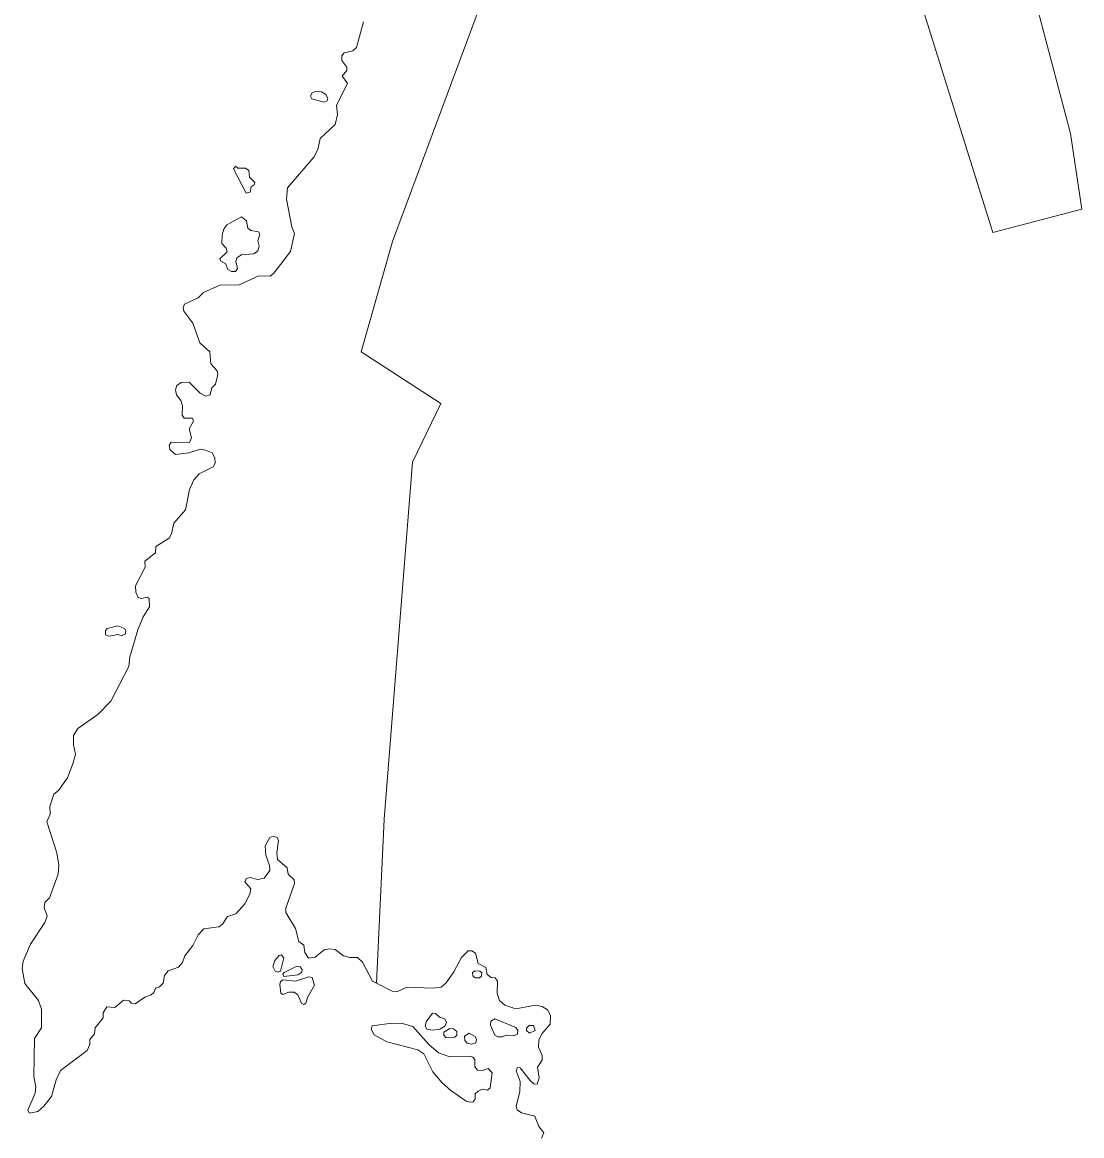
# Model space of a CAD drawing. Extents: x 369010 to 739155, y 6377141 to 6616555.
# Drawn here: x 526646 to 528885, y 6447924 to 6450277 of the extents above; entities that cross this region are included whole.
import ezdxf

# ---------------------------------------------------------------- set-up
doc = ezdxf.new("R2010")
doc.units = 0
doc.header["$LTSCALE"] = 40
doc.layers.add('1', color=7, linetype='Continuous', lineweight=13)

msp = doc.modelspace()

# ---------------------------------------------------------------- linework, layer by layer
at = {"layer": '1'}
for points in [[(527530.43, 6449471.53), (527362.28, 6449580.76), (527428.48, 6449813.63), (527668.79, 6450460.58), (527921.85, 6450457.6), (528512.04, 6450425.66), (528696.74, 6449833.16), (528884.92, 6449882.31), (528861.41, 6450042.02), (528554.9, 6451202.37), (528559.04, 6452454.24), (528601.74, 6452792.87)], [(528554.9, 6451202.37), (528861.41, 6450042.02), (528884.92, 6449882.31), (528696.74, 6449833.16), (528512.04, 6450425.66)], [(527668.79, 6450460.58), (527428.48, 6449813.63), (527362.28, 6449580.76), (527530.43, 6449471.53), (527470.68, 6449347.4), (527410.77, 6448593.37), (527394.55, 6448246.64), (527427.98, 6448229.75), (527439.07, 6448228.93), (527458.77, 6448238.36), (527513.88, 6448235.71), (527531.09, 6448238.36), (527541.69, 6448247.3), (527557.74, 6448270.3), (527573.96, 6448300.76), (527588.36, 6448315.15), (527595.97, 6448315.15), (527603.92, 6448309.53), (527609.38, 6448288.01), (527625.93, 6448279.57), (527628.24, 6448264.51), (527636.85, 6448258.39), (527645.13, 6448258.06), (527650.59, 6448250.61), (527649.93, 6448224.79), (527654.89, 6448209.73), (527665.65, 6448199.96), (527688.82, 6448192.52), (527730.53, 6448199.96), (527744.76, 6448197.15), (527756.18, 6448190.03), (527762.47, 6448177.95), (527761.31, 6448159.91), (527744.43, 6448139.89), (527737.81, 6448126.65)], [(527367.08, 6450278.2), (527352.35, 6450223.91), (527344.74, 6450217.13)], [(527344.74, 6450217.13), (527326.36, 6450212.66), (527321.4, 6450206.04), (527321.73, 6450196.44), (527331.83, 6450182.21), (527331.83, 6450175.42), (527322.39, 6450163.17), (527333.65, 6450148.28), (527310.31, 6450100.94), (527312.46, 6450081.91), (527307, 6450061.39), (527275.89, 6450031.27), (527270.76, 6450008.43), (527262.48, 6449991.88), (527206.54, 6449927.33), (527204.55, 6449903.33), (527215.81, 6449844.91), (527221.6, 6449830.51), (527212.99, 6449792.77), (527177.91, 6449746.6), (527169.8, 6449740.81), (527145.97, 6449741.63), (527104.26, 6449722.1), (527063.54, 6449721.61), (527029.12, 6449705.88), (527017.7, 6449694.96), (526989.23, 6449681.56), (526985.92, 6449673.78), (526987.58, 6449666.83), (527006.28, 6449641.5), (527021.34, 6449599.63), (527042.36, 6449580.6), (527044.68, 6449555.28), (527058.08, 6449540.71), (527059.08, 6449532.77), (527054.11, 6449512.41), (527046.99, 6449504.47), (527043.02, 6449489.9), (527034.25, 6449486.76), (527021.84, 6449493.21), (526998.5, 6449516.38), (526981.95, 6449516.22), (526973.01, 6449509.6), (526970.03, 6449500.16), (526972.02, 6449489.57), (526981.45, 6449477.65), (526984.76, 6449466.23), (526983.94, 6449446.71), (526988.41, 6449440.42), (527005.95, 6449440.75), (527008.1, 6449434.29), (526998.67, 6449418.24), (527003.63, 6449398.71), (526999.66, 6449388.78), (526960.77, 6449389.44), (526956.79, 6449382.82), (526957.79, 6449374.38), (526970.2, 6449363.46), (526998.17, 6449367.1), (527022.67, 6449375.04), (527033.26, 6449373.22), (527047.33, 6449367.1), (527053.28, 6449357), (527053.95, 6449345.42), (527049.31, 6449337.64), (527019.85, 6449323.07), (527008.93, 6449310), (526999.83, 6449289.97), (526991.05, 6449246.45), (526966.56, 6449218.48), (526961.76, 6449196.3), (526956.46, 6449187.03), (526928.66, 6449169.65), (526927.67, 6449156.25), (526904.83, 6449138.04), (526905.49, 6449125.79), (526885.46, 6449086.4), (526885.96, 6449072.5), (526890.92, 6449061.41), (526898.04, 6449059.43), (526910.29, 6449062.41), (526914.43, 6449059.76), (526914.92, 6449041.72), (526901.85, 6449020.53), (526890.26, 6448993.22), (526873.21, 6448936.13), (526871.56, 6448915.44), (526833.16, 6448842.28), (526805.69, 6448814.48), (526763.32, 6448784.36), (526754.71, 6448769.96), (526754.38, 6448749.93), (526758.52, 6448730.4), (526752.73, 6448709.72), (526741.8, 6448680.09), (526722.94, 6448653.94), (526712.68, 6448645.67), (526704.07, 6448620.18), (526704.9, 6448603.63), (526698.28, 6448587.57)], [(526698.28, 6448587.57), (526719.13, 6448521.7), (526723.1, 6448495.72), (526721.78, 6448476.52), (526703.57, 6448427.04), (526693.97, 6448416.77), (526692.32, 6448406.68), (526698.44, 6448387.81), (526694.14, 6448374.9), (526663.69, 6448328.56), (526648.13, 6448292.65), (526646.14, 6448277.59), (526651.44, 6448245.48), (526680.24, 6448209.56), (526686.86, 6448191.19), (526686.86, 6448151.8), (526672.29, 6448129.62), (526670.8, 6448049.36), (526675.11, 6448027.67), (526673.62, 6448013.77), (526657.89, 6447977.86), (526660.38, 6447972.06), (526678.75, 6447975.04), (526691.82, 6447986.3), (526707.88, 6448006.66), (526717.48, 6448042.24), (526727.24, 6448061.6), (526783.35, 6448104.14), (526788.97, 6448116.88), (526788.64, 6448127.47), (526798.9, 6448139.06), (526800.06, 6448151.8), (526816.94, 6448172.99), (526816.78, 6448183.58), (526824.72, 6448196.32), (526841.44, 6448195.33), (526860.31, 6448210.89), (526872.06, 6448209.23), (526877.02, 6448204.27), (526884.63, 6448203.11), (526904.99, 6448217.01), (526918.23, 6448221.48), (526924.36, 6448226.94), (526927.67, 6448236.21), (526936.44, 6448239.02), (526943.72, 6448246.3), (526946.37, 6448263.02), (526954.31, 6448272.45), (526976.49, 6448280.4), (526984.93, 6448290.49), (526989.4, 6448304.4), (527006.45, 6448326.08), (527017.87, 6448348.59), (527029.95, 6448361), (527061.72, 6448365.3), (527069.34, 6448370.93), (527079.6, 6448387.48), (527097.31, 6448393.27), (527116.67, 6448414.46), (527126.93, 6448434.48), (527129.08, 6448445.57), (527116.67, 6448460.3), (527118.99, 6448467.75), (527127.76, 6448470.07), (527143.65, 6448465.43), (527157.39, 6448468.08), (527168.97, 6448484.3), (527168.47, 6448495.39), (527160.7, 6448516.74), (527159.37, 6448536.6), (527168.97, 6448554.47), (527176.09, 6448556.79), (527184.86, 6448554.47), (527187.84, 6448547.69), (527183.87, 6448521.7), (527185.69, 6448507.8), (527206.04, 6448490.09), (527207.86, 6448477.02), (527220.61, 6448465.1), (527221.1, 6448456.99), (527203.23, 6448404.86), (527202.9, 6448396.09), (527223.42, 6448361.83), (527230.37, 6448334.68), (527241.3, 6448327.07), (527243.28, 6448311.35), (527251.23, 6448299.1), (527265.13, 6448301.42), (527284, 6448316.98), (527295.58, 6448319.29), (527307.33, 6448317.97), (527324.71, 6448304.56), (527338.61, 6448300.42), (527354.5, 6448300.76), (527365.09, 6448290.83), (527386.44, 6448250.77), (527394.55, 6448246.64), (527410.77, 6448593.37), (527470.68, 6449347.4), (527530.43, 6449471.53)], [(527737.81, 6448126.65), (527737.31, 6448111.58), (527745.09, 6448093.71), (527744.43, 6448083.45), (527735.16, 6448069.22), (527738.64, 6448046.38), (527734.5, 6448033.14), (527726.88, 6448033.8), (527719.44, 6448040.58), (527698.42, 6448067.89), (527692.29, 6448068.39), (527689.48, 6448061.44), (527698.42, 6448038.93), (527697.42, 6448017.25), (527689.65, 6447985.8), (527691.63, 6447978.85), (527701.07, 6447972.73), (527729.53, 6447965.28), (527737.81, 6447943.76), (527748.07, 6447929.86), (527743.1, 6447919.1)]]:
    msp.add_lwpolyline(points, dxfattribs=at)
for points in [[(527284.16, 6450108.22), (527290.62, 6450111.04), (527291.61, 6450116.5), (527287.47, 6450124.61), (527278.53, 6450130.24), (527264.96, 6450131.06), (527258.01, 6450127.42), (527255.2, 6450120.8), (527257.68, 6450115.67)], [(527119.48, 6449915.74), (527127.43, 6449918.39), (527130.08, 6449929.32), (527136.37, 6449933.78), (527137.86, 6449938.58), (527126.44, 6449949.51), (527124.78, 6449963.91), (527118, 6449968.87), (527101.78, 6449969.04), (527096.98, 6449973.34), (527092.51, 6449967.22)], [(527109.39, 6449865.93), (527078.61, 6449849.21), (527071.99, 6449839.78), (527068.84, 6449827.86), (527068.01, 6449809.49), (527077.12, 6449799.73), (527079.27, 6449792.28), (527063.71, 6449777.22), (527065.53, 6449772.25), (527075.79, 6449767.45), (527080.76, 6449754.38), (527088.04, 6449750.57), (527096.48, 6449750.57), (527100.62, 6449756.69), (527097.47, 6449771.42), (527100.45, 6449779.7), (527109.22, 6449785.49), (527135.54, 6449787.81), (527143.65, 6449793.93), (527146.46, 6449803.7), (527143.65, 6449815.61), (527148.28, 6449829.35), (527145.47, 6449834.48), (527129.42, 6449836.96), (527122.63, 6449841.76), (527120.31, 6449857.82)], [(526855.51, 6448980.65), (526863.95, 6448984.45), (526864.94, 6448991.24), (526862.13, 6448996.04), (526848.22, 6449001.67), (526825.55, 6448996.2), (526821.74, 6448991.9), (526822.24, 6448982.8), (526829.36, 6448979.65), (526848.72, 6448983.29)], [(527193.47, 6448306.22), (527188.67, 6448305.22), (527179.73, 6448294.3), (527175.59, 6448281.89), (527180.39, 6448271.96), (527186.68, 6448269.64), (527191.81, 6448271.79), (527199.09, 6448300.26)], [(527224.75, 6448281.56), (527199.26, 6448269.31), (527196.78, 6448265.83), (527198.93, 6448260.37), (527228.72, 6448264.18), (527236.99, 6448269.64), (527237.65, 6448275.43), (527233.52, 6448280.9)], [(527603.42, 6448257.56), (527612.02, 6448257.56), (527616.82, 6448261.37), (527617.16, 6448267.99), (527613.35, 6448271.96), (527602.92, 6448272.45), (527597.79, 6448268.98), (527598.29, 6448261.7)], [(527251.56, 6448259.71), (527223.75, 6448250.77), (527197.77, 6448253.75), (527192.14, 6448250.28), (527190.32, 6448243.49), (527192.64, 6448225.29), (527196.44, 6448222.31), (527209.19, 6448227.44), (527220.44, 6448227.27), (527228.22, 6448221.81), (527236, 6448204.43), (527241.13, 6448201.29), (527245.6, 6448204.1), (527249.57, 6448217.84), (527263.8, 6448242), (527258.84, 6448258.72)], [(527514.05, 6448146.84), (527528.45, 6448149.49), (527539.04, 6448155.44), (527542.51, 6448163.06), (527539.2, 6448170.84), (527527.78, 6448174.97), (527519.18, 6448182.42), (527512.89, 6448182.92), (527499.48, 6448164.55), (527497.5, 6448155.44), (527500.81, 6448149.49)], [(527661.01, 6448133.27), (527668.46, 6448136.24), (527684.35, 6448135.09), (527692.29, 6448138.89), (527693.62, 6448146.34), (527688.98, 6448152.46), (527644.46, 6448171.33), (527636.19, 6448166.37), (527635.53, 6448157.43), (527644.63, 6448136.91), (527651.25, 6448133.27)], [(527592.33, 6447994.74), (527599.28, 6447995.9), (527603.09, 6448001.52), (527603.42, 6448012.28), (527609.21, 6448018.24), (527617.65, 6448022.21), (527629.07, 6448020.56), (527634.7, 6448025.52), (527639.33, 6448057.13), (527630.89, 6448065.91), (527617.49, 6448061.11), (527608.05, 6448062.76), (527602.43, 6448069.88), (527602.59, 6448085.1), (527597.96, 6448089.9), (527591.17, 6448092.22), (527549.46, 6448090.73), (527525.96, 6448099.01), (527505.27, 6448116.72), (527471.51, 6448154.95), (527449.5, 6448161.57), (527427.32, 6448161.73), (527385.45, 6448156.27), (527383.3, 6448148.99), (527389.75, 6448137.24), (527416.73, 6448122.67), (527481.94, 6448105.63), (527495.01, 6448097.19), (527513.55, 6448059.45), (527533.41, 6448036.11), (527551.45, 6448019.4), (527584.39, 6447997.06)], [(527549.63, 6448130.62), (527560.55, 6448132.27), (527564.53, 6448136.74), (527564.53, 6448144.35), (527557.41, 6448150.15), (527549.46, 6448150.64), (527537.22, 6448142.86), (527536.72, 6448136.24), (527541.35, 6448131.61)], [(527726.55, 6448157.26), (527717.62, 6448156.77), (527711.99, 6448151.14), (527711.99, 6448146.34), (527718.11, 6448140.55), (527729.86, 6448146.34)], [(527595.64, 6448117.38), (527604.91, 6448120.52), (527606.07, 6448127.64), (527603.09, 6448134.09), (527590.84, 6448140.55), (527580.91, 6448134.59), (527581.08, 6448124.99), (527586.04, 6448120.03)]]:
    msp.add_lwpolyline(points, close=True, dxfattribs=at)

doc.saveas('drawing.dxf')
